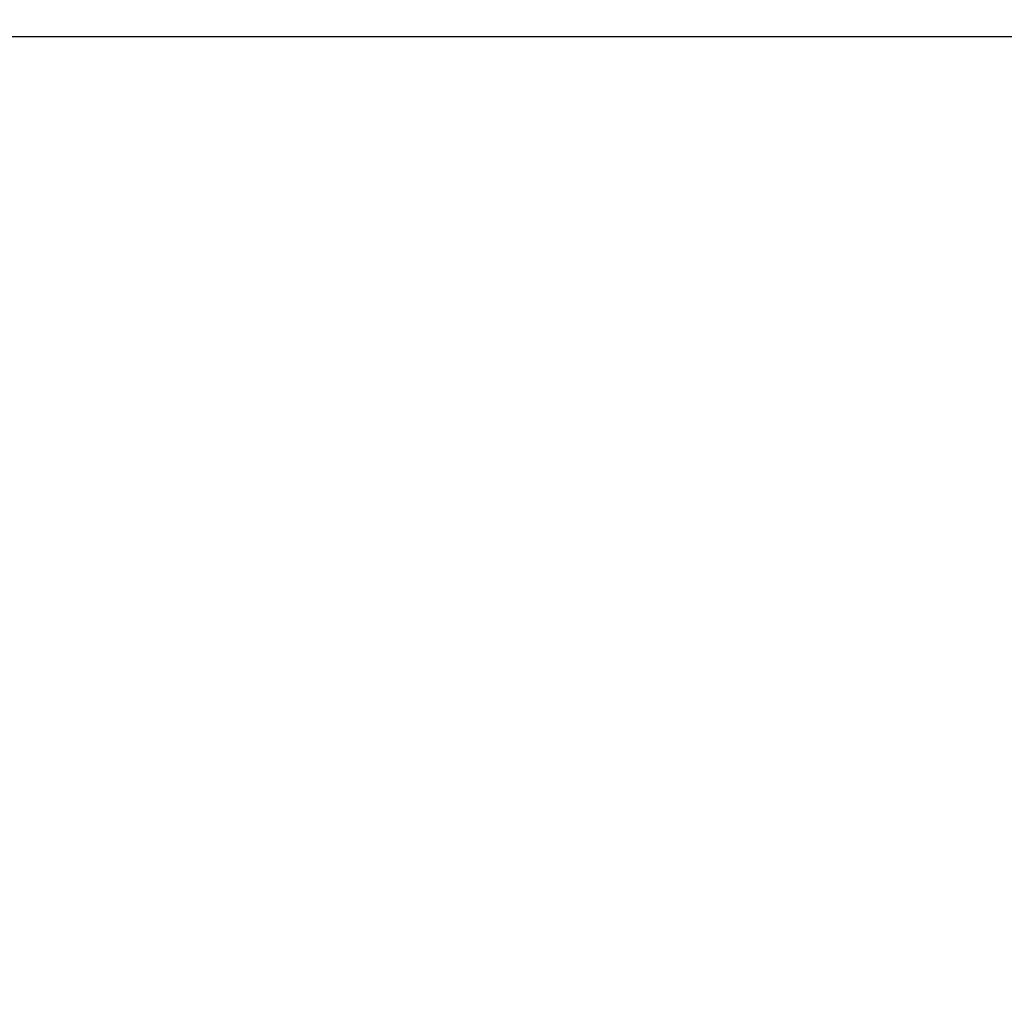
# Model space of a CAD drawing. Header units: inches. Extents: x 1 to 669, y 0 to 417.
# Tile 289 of 448: x 316 to 327, y 251 to 262. Entities that reach past the tile are written whole.
import ezdxf

# ---------------------------------------------------------------- set-up
doc = ezdxf.new("R2010")
doc.units = ezdxf.units.IN
doc.header["$LTSCALE"] = 12
doc.header["$MEASUREMENT"] = 0
doc.header["$PDMODE"] = 1
doc.layers.get('0').update_dxf_attribs({"linetype": 'CONTINUOUS'})
doc.layers.get('Defpoints').update_dxf_attribs({"linetype": 'CONTINUOUS'})
doc.layers.add('D', color=2, linetype='CONTINUOUS')
doc.styles.get("Standard").update_dxf_attribs({"font": 'SIMPLEX.SHX', "width": 0.875})
doc.dimstyles.new('STANDARD$0', dxfattribs={"dimscale": 32, "dimtxt": 0.09375, "dimasz": 0.0625, "dimexe": 0.03125, "dimexo": 0.03125, "dimgap": 0.03125, "dimtad": 1, "dimtih": 1, "dimtoh": 1, "dimdec": 4, "dimzin": 12, "dimdsep": 46, "dimlunit": 5, "dimtxsty": 'Standard', "dimcen": -0.03125, "dimclrd": 256, "dimclre": 256, "dimclrt": 256, "dimadec": 0, "dimazin": 0, "dimtfac": 0.875, "dimtdec": 4, "dimtofl": 0, "dimtmove": 0, "dimatfit": 3, "dimfxl": 1, "dimtolj": 1, "dimtzin": 12, "dimlwd": 13, "dimlwe": 13, "dimarcsym": 0})

# ---------------------------------------------------------------- blocks, each defined once
blk = doc.blocks.new('*D70')
at = {"layer": 'D', "lineweight": 13, "transparency": 16777216}
for p, q in [((327.545, 287.004), (425.205, 287.004)), ((424.205, 285.004), (424.205, 231.372)), ((424.205, 167.621), (424.205, 223.247)), ((370.131, 165.621), (425.205, 165.621))]:
    blk.add_line(p, q, dxfattribs=at)
at = {"layer": 'D', "transparency": 16777216}
for points in [[(423.871, 285.004), (424.538, 285.004), (424.205, 287.004)], [(423.871, 167.621), (424.538, 167.621), (424.205, 165.621)]]:
    blk.add_solid(points, dxfattribs=at)
at = {"layer": 'Defpoints', "color": 0, "transparency": 16777216}
for p in [(326.545, 287.004), (369.131, 165.621), (424.205, 165.621)]:
    blk.add_point(p, dxfattribs=at)
at = {"layer": 'D', "transparency": 16777216, "insert": (424.205, 227.309), "char_height": 3, "attachment_point": 5}
blk.add_mtext('\\A1;121{\\H0.875x;\\S1/2;}{}{\\C2;%%p1}', dxfattribs=at)

msp = doc.modelspace()

# ---------------------------------------------------------------- linework, layer by layer
at = {"extrusion": (-1, 4.93038e-32, -2.22045e-16)}
msp.add_line((304.57151, 261.62097), (379.94651, 261.62097), dxfattribs=at)

# ---------------------------------------------------------------- dimensions: what is measured, and where the dimension line sits
at = {"layer": 'D'}
dim = msp.add_linear_dim(base=(424.20482, 165.62097), p1=(326.54465, 287.0038), p2=(369.1312, 165.62097), angle=90, text='<>{}{\\C2;%%p1}', dimstyle='STANDARD$0', override={"dimdec": 1, "dimtp": 1, "dimtm": 1, "dimarcsym": 1}, dxfattribs=at)
dim.commit()
dim.dimension.update_dxf_attribs({"geometry": '*D70', "text_midpoint": (424.20482, 227.30911), "dimtype": 160})

doc.saveas('drawing.dxf')
